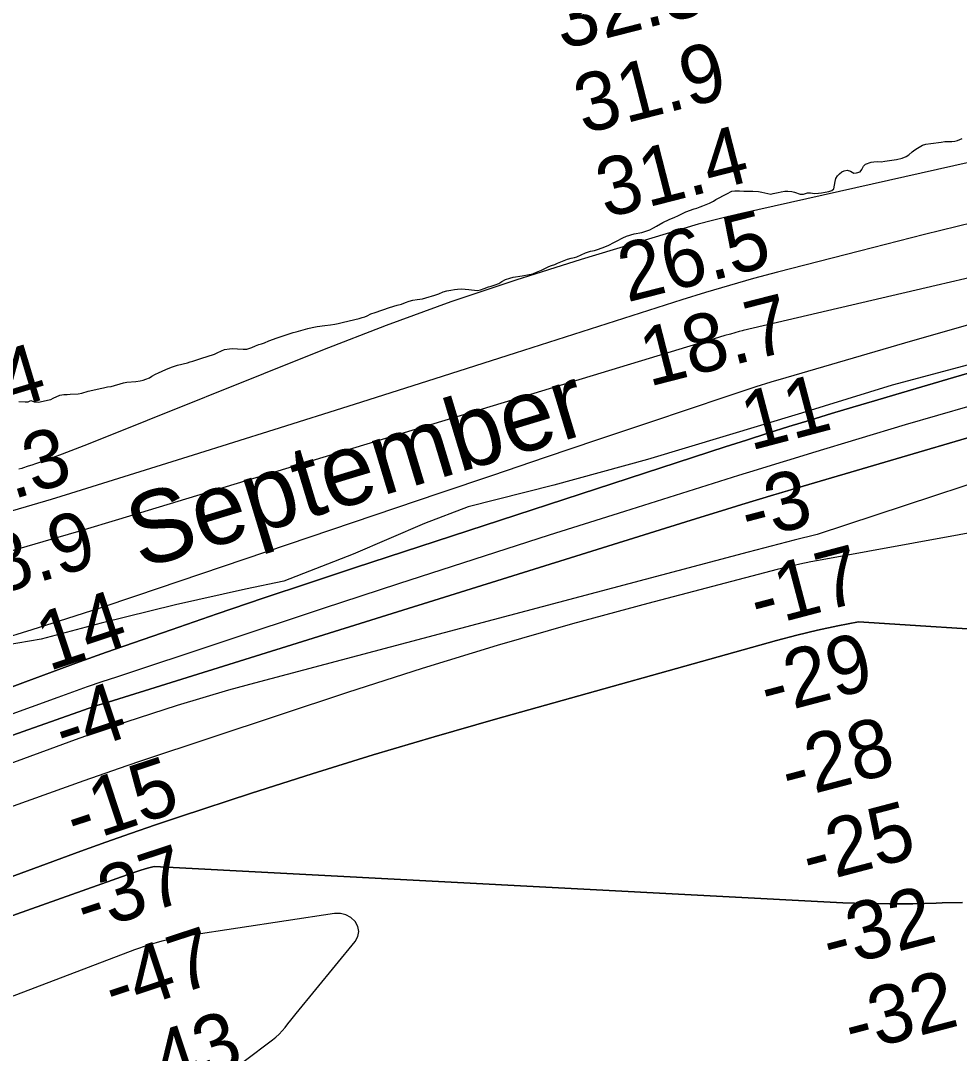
# Model space of a CAD drawing. Extents: x 3177185 to 3215018, y 812988 to 838321.
# Drawn here: x 3202637 to 3203717, y 827330 to 828517 of the extents above; entities that cross this region are included whole.
import ezdxf

# ---------------------------------------------------------------- set-up
doc = ezdxf.new("R2010")
doc.units = 0
for name, color, linetype in [('V-RIVR-EDGE', 7, 'Continuous'), ('V-RIVR-IDEN', 7, 'Continuous'), ('V-RIVR-RANG', 7, 'Continuous'), ('V-SITE-VEGE', 7, 'Continuous'), ('V-TOPO-DPTH', 7, 'Continuous'), ('V-TOPO-MAJR', 7, 'Continuous'), ('V-TOPO-MINR', 7, 'Continuous'), ('V-TOPO-WATR', 7, 'Continuous')]:
    doc.layers.add(name, color=color, linetype=linetype)

msp = doc.modelspace()

# ---------------------------------------------------------------- linework, layer by layer
at = {"layer": 'V-RIVR-EDGE'}
for points in [[(3204926, 828496.6), (3204826.9, 828470.7), (3204714.7, 828446.2), (3204574.1, 828401.8), (3204469.7, 828366.4), (3204362.3, 828335.8), (3204254, 828299.6), (3204183.5, 828269.8), (3204118.2, 828255.6), (3204056, 828236.2), (3203972.9, 828205.1), (3203915.9, 828185.7), (3203875, 828171.9), (3203855, 828169.7), (3203824.6, 828156.3), (3203733.2, 828123.1), (3203639.7, 828098.1), (3203535.3, 828066.2), (3203358.3, 828012.7), (3203250.4, 827983.5), (3203152.1, 827958.5), (3203101.6, 827939.1), (3203019.8, 827904), (3202940.2, 827872.9)], [(3202940.2, 827872.9), (3202895.8, 827863.9), (3202815.4, 827845.9), (3202730.1, 827824.8), (3202661, 827806.3), (3202607, 827797.3), (3202572.2, 827792.6), (3202541.4, 827780.5), (3202490.9, 827752.8), (3202446.5, 827729), (3202370.3, 827698.7), (3202322.9, 827680.6), (3202291.1, 827668.1), (3202201.5, 827642.2), (3202135.4, 827623.7), (3202078, 827600.4), (3202033.6, 827576.1), (3201953.1, 827545.5), (3201856, 827502.2), (3201779.5, 827464.2), (3201662.4, 827411), (3201575.3, 827368.2), (3201461.3, 827318.5)]]:
    msp.add_lwpolyline(points, dxfattribs=at)
at = {"layer": 'V-SITE-VEGE'}
for points in [[(3203674.4, 828374.3), (3203678.2, 828375.2), (3203683.9, 828376.1), (3203696, 828377.8), (3203700.3, 828378.2), (3203708, 828378.5), (3203711.5, 828378.8), (3203714.6, 828379.7), (3203720, 828381.7)], [(3203214.2, 828223.9), (3203222.3, 828225.4), (3203226.5, 828226.3), (3203230.6, 828228), (3203236.2, 828230.5), (3203239.5, 828232.1), (3203244.8, 828234.7), (3203247.7, 828235.8), (3203251.7, 828236.8), (3203254.6, 828238.4), (3203266.4, 828243), (3203270.4, 828244.3), (3203274.1, 828245.2), (3203277.1, 828245.8), (3203286.8, 828250.4), (3203292.5, 828252.3), (3203297.1, 828253.2), (3203301.9, 828254.6), (3203309.1, 828257.4), (3203313.7, 828259.4), (3203319.5, 828262.3), (3203322.6, 828264), (3203329.9, 828267.7), (3203333.9, 828269.4), (3203342.8, 828272.1), (3203351.7, 828273.8), (3203360.8, 828276.9), (3203365.1, 828279.3), (3203368.5, 828281), (3203375.7, 828285.3), (3203383, 828288.7), (3203389.5, 828291.4), (3203393, 828293), (3203396.2, 828294.4), (3203402.4, 828297.5), (3203411.9, 828301.1), (3203415.1, 828301.8), (3203418.9, 828303.2), (3203421.9, 828304.3), (3203429.5, 828307.6), (3203434, 828309.7), (3203436.6, 828311.6), (3203440.6, 828313.6), (3203445.5, 828316.3), (3203449.3, 828318.2), (3203455.1, 828321.3), (3203458.5, 828321.8), (3203463.9, 828321.6), (3203469, 828321.3), (3203473.7, 828321.2), (3203479.3, 828321.2), (3203486, 828320.9), (3203489.6, 828320.3), (3203496.5, 828318.5), (3203499.9, 828318), (3203502.9, 828318.5), (3203508.5, 828319.6), (3203512, 828320.5), (3203516.1, 828321.3), (3203519.5, 828321.3), (3203524.3, 828321), (3203527.3, 828320.2), (3203533.6, 828317.9), (3203537.6, 828317.8), (3203542.1, 828319.2), (3203545.5, 828319.3), (3203550.4, 828318.7), (3203554.8, 828319), (3203558.2, 828319.5), (3203562.5, 828320.3), (3203566.7, 828320.9), (3203570.3, 828322), (3203572.6, 828324), (3203573.1, 828328), (3203573.9, 828332.4), (3203574.6, 828335.8), (3203576.6, 828338.9), (3203579.1, 828341.2), (3203581.7, 828343.4), (3203584.4, 828344.6), (3203587.8, 828345.5), (3203591.8, 828344.1), (3203595.6, 828341.9), (3203598.7, 828342.2), (3203602.7, 828343.6), (3203604.5, 828346.2), (3203606.7, 828350.2), (3203609, 828352.3), (3203615.3, 828354.6), (3203618.3, 828355.1), (3203622.3, 828355.3), (3203627, 828355.1), (3203631.2, 828355.6), (3203644.5, 828357.6), (3203650.9, 828359.2), (3203655.7, 828361.3), (3203658.9, 828363.2), (3203662.6, 828366.4), (3203665.8, 828368.9), (3203668.7, 828370.9), (3203674.4, 828374.3)], [(3202657.9, 828078.9), (3202663.4, 828079.9), (3202668.3, 828081.1), (3202672.2, 828081.9), (3202674.9, 828083.4), (3202682.6, 828086.8), (3202686.9, 828087.6), (3202690.9, 828087.5), (3202694.3, 828087.8), (3202703.6, 828088.3), (3202707.6, 828088.9), (3202715, 828091.2), (3202720.4, 828092.6), (3202728.8, 828094.3), (3202732.5, 828095.4), (3202737.3, 828096.3), (3202741.3, 828096.8), (3202755.5, 828101.1), (3202759.5, 828101.6), (3202770, 828102.5), (3202774.7, 828103.1), (3202778.1, 828104.1), (3202781.3, 828105.2), (3202785.5, 828106.9), (3202788.4, 828108.7), (3202792.4, 828110.9), (3202795.9, 828112.4), (3202804.2, 828116.3), (3202810.8, 828118.9), (3202817.9, 828121.1), (3202829.1, 828124), (3202832.4, 828125.1), (3202835.3, 828125.9), (3202838.9, 828126.9), (3202844.6, 828129.1), (3202860.5, 828134), (3202863.3, 828135.3), (3202868.3, 828137.7), (3202872, 828139.1), (3202877.7, 828140.2), (3202881.5, 828140.4), (3202886.8, 828140.1), (3202893.2, 828139.5), (3202897.5, 828139.7), (3202903.1, 828141.5), (3202907.5, 828143.5), (3202911.2, 828144.9), (3202914.3, 828145.7), (3202917.9, 828147.1), (3202922.7, 828149.4), (3202932.4, 828152.6), (3202942.6, 828156.3), (3202950.8, 828158.8), (3202954.2, 828159.6), (3202962.4, 828161.7), (3202967.7, 828163.5), (3202972.6, 828164.7), (3202978.4, 828165.8), (3202987.3, 828166.9), (3202993.6, 828167.8), (3202998.8, 828168.4), (3203002.7, 828169.2), (3203008.7, 828170.8), (3203026.5, 828174.8), (3203030.2, 828176), (3203033.1, 828176.8), (3203036, 828178), (3203040.1, 828180.2), (3203045.2, 828182), (3203061.6, 828187.6), (3203070.2, 828190.2), (3203075.3, 828191.5), (3203080, 828193.3), (3203084.2, 828194.7), (3203088.5, 828196), (3203093.5, 828196.6), (3203099.4, 828197.5), (3203103.4, 828198.8), (3203113.7, 828201.7), (3203118.4, 828203.2), (3203123.2, 828205.4), (3203127.6, 828206.8), (3203132.2, 828207.6), (3203136.1, 828208.3), (3203139.6, 828208.8), (3203143.9, 828209.1), (3203148.5, 828208.5), (3203152.7, 828208.2), (3203155.9, 828207.8), (3203162.6, 828207.2), (3203166.2, 828207.9), (3203170.5, 828209.5), (3203175.2, 828211.3), (3203178.3, 828212.1), (3203183.1, 828213.5), (3203187.4, 828215.1), (3203190.9, 828217.5), (3203195, 828219.7), (3203199.9, 828221.2), (3203203.9, 828222.3), (3203214.2, 828223.9)], [(3202635.3, 828079.4), (3202642.5, 828079.1), (3202645.9, 828079.2), (3202649.1, 828080.5), (3202653, 828079.1), (3202657.9, 828078.9)]]:
    msp.add_lwpolyline(points, dxfattribs=at)
at = {"layer": 'V-TOPO-DPTH'}
for points in [[(3203789, 828235.7), (3203690.1, 828212.7), (3203468.2, 828161.1), (3203467.1, 828160.8), (3203463.7, 828159.9), (3203453.5, 828157.1), (3203447.2, 828155.3), (3203441, 828153.5), (3203434.7, 828151.7), (3203428.5, 828149.8), (3202749.9, 827944), (3202706.5, 827931), (3202663.1, 827918.2), (3202619.6, 827905.6)], [(3201944, 827495.7), (3202643.1, 827757.4), (3202674, 827768.8), (3202705, 827780.1), (3202736.1, 827791.2), (3202767.2, 827802.2), (3202810.5, 827817.2), (3202863.4, 827835.4), (3202916.4, 827853.4), (3202969.4, 827871.1), (3203022.5, 827888.6), (3203447.5, 828027.3), (3203471.9, 828035.2), (3203496.4, 828043), (3203520.9, 828050.7), (3203545.4, 828058.2), (3203569.9, 828065.7), (3203594.5, 828073.1), (3203619.1, 828080.4), (3203643.7, 828087.7), (3203710, 828107.2), (3203767.8, 828124.1)], [(3201944, 827495.7), (3202643.1, 827757.4), (3202674, 827768.8), (3202705, 827780.1), (3202736.1, 827791.2), (3202767.2, 827802.2), (3202810.5, 827817.2), (3202863.4, 827835.4), (3202916.4, 827853.4), (3202969.4, 827871.1), (3203022.5, 827888.6), (3203447.5, 828027.3), (3203471.9, 828035.2), (3203496.4, 828043), (3203520.9, 828050.7), (3203545.4, 828058.2), (3203569.9, 828065.7), (3203594.5, 828073.1), (3203619.1, 828080.4), (3203643.7, 828087.7), (3203710, 828107.2), (3203767.8, 828124.1)], [(3201640.8, 827310.6), (3202385.5, 827606), (3202440.9, 827627.6), (3202496.5, 827648.8), (3202552.3, 827669.2), (3202608.4, 827689.2), (3202709.7, 827724.7), (3202715.2, 827726.6), (3202720.7, 827728.5), (3202726.3, 827730.3), (3202731.8, 827732), (3203372.6, 827932.1), (3203396.1, 827939.4), (3203419.7, 827946.7), (3203443.2, 827953.9), (3203466.8, 827961), (3203503.4, 827972.1), (3203508.7, 827973.7), (3203513.9, 827975.2), (3203519.1, 827976.8), (3203524.3, 827978.3), (3203858, 828076.4)], [(3203858, 828076.4), (3203524.3, 827978.3), (3203519.1, 827976.8), (3203513.9, 827975.2), (3203508.7, 827973.7), (3203503.4, 827972.1), (3203466.8, 827961), (3203443.2, 827953.9), (3203419.7, 827946.7), (3203396.1, 827939.4), (3203372.6, 827932.1), (3202731.8, 827732), (3202726.3, 827730.3), (3202720.7, 827728.5), (3202715.2, 827726.6), (3202709.7, 827724.7), (3202608.4, 827689.2), (3202552.3, 827669.2), (3202496.5, 827648.8), (3202440.9, 827627.6), (3202385.5, 827606), (3201640.8, 827310.6)], [(3203930.7, 827965.4), (3203559.2, 827897.7), (3203546.2, 827895.2), (3203533.2, 827892.5), (3203520.4, 827889.5), (3203507.5, 827886.3), (3203358.7, 827847.5), (3203271.8, 827823.9), (3203185.2, 827799.1), (3203099, 827772.7), (3203013.3, 827745.1), (3202776.2, 827666.3), (3202759.6, 827660.7), (3202743, 827655), (3202726.5, 827649.2), (3202710, 827643.4), (3202419.9, 827539.5), (3202291.3, 827492.9), (3202162.8, 827445.7), (3202034.7, 827397.7), (3201906.8, 827349.1), (3201703.6, 827271.1)], [(3203930.7, 827965.4), (3203559.2, 827897.7), (3203546.2, 827895.2), (3203533.2, 827892.5), (3203520.4, 827889.5), (3203507.5, 827886.3), (3203358.7, 827847.5), (3203271.8, 827823.9), (3203185.2, 827799.1), (3203099, 827772.7), (3203013.3, 827745.1), (3202776.2, 827666.3), (3202759.6, 827660.7), (3202743, 827655), (3202726.5, 827649.2), (3202710, 827643.4), (3202419.9, 827539.5), (3202291.3, 827492.9), (3202162.8, 827445.7), (3202034.7, 827397.7), (3201906.8, 827349.1), (3201703.6, 827271.1)], [(3202028.5, 827312.8), (3202706.7, 827562.7), (3202735.2, 827573), (3202763.8, 827583.1), (3202792.5, 827592.9), (3202821.2, 827602.5), (3202902.9, 827629.2), (3202972.6, 827651.5), (3203042.6, 827673.2), (3203112.8, 827694), (3203183.3, 827714.2), (3203506.7, 827804.6), (3203530.1, 827810.8), (3203553.6, 827816.5), (3203577.2, 827821.6), (3203601, 827826.2), (3204362.9, 827777.3)], [(3204362.9, 827777.3), (3203601, 827826.2), (3203577.2, 827821.6), (3203553.6, 827816.5), (3203530.1, 827810.8), (3203506.7, 827804.6), (3203183.3, 827714.2), (3203112.8, 827694), (3203042.6, 827673.2), (3202972.6, 827651.5), (3202902.9, 827629.2), (3202821.2, 827602.5), (3202792.5, 827592.9), (3202763.8, 827583.1), (3202735.2, 827573), (3202706.7, 827562.7), (3202028.5, 827312.8)], [(3202242.9, 827320.7), (3202303.1, 827349.8), (3202353.4, 827374.1), (3202422.1, 827405.8), (3202491.4, 827436.1), (3202561.7, 827464), (3202632.6, 827490.4), (3202760, 827535.5), (3202767.7, 827538.1), (3202775.5, 827540.6), (3202783.3, 827542.9), (3202791.1, 827545.1), (3203582.8, 827503.3), (3203609.7, 827502.4), (3203636.6, 827501.9), (3203663.5, 827502.1), (3203690.3, 827502.8), (3203696.9, 827503.1), (3203720.5, 827503.8)], [(3203720.5, 827503.8), (3203696.9, 827503.1), (3203690.3, 827502.8), (3203663.5, 827502.1), (3203636.6, 827501.9), (3203609.7, 827502.4), (3203582.8, 827503.3), (3202791.1, 827545.1), (3202783.3, 827542.9), (3202775.5, 827540.6), (3202767.7, 827538.1), (3202760, 827535.5), (3202632.6, 827490.4), (3202561.7, 827464), (3202491.4, 827436.1), (3202422.1, 827405.8), (3202353.4, 827374.1), (3202303.1, 827349.8), (3202242.9, 827320.7)]]:
    msp.add_lwpolyline(points, dxfattribs=at)
at = {"layer": 'V-TOPO-MAJR'}
msp.add_lwpolyline([(3202894.5, 827321.4), (3202927.1, 827345.8), (3202931, 827349), (3202934.8, 827352.4), (3202938.3, 827356.2), (3202941.6, 827360.1), (3202944.7, 827364.2), (3202947.9, 827368.2), (3202951.1, 827372.2), (3202954.4, 827376.2), (3203022.1, 827458.8), (3203025, 827464.6), (3203026.3, 827470.3), (3203025.1, 827476), (3203022.2, 827481.8), (3203017.1, 827486.4), (3203011.5, 827489.6), (3203005.2, 827491), (3202998.4, 827491.1), (3202831.7, 827465.8), (3202815.6, 827462.8), (3202799.7, 827459.2), (3202784, 827454.6), (3202768.5, 827449.2), (3202600, 827385.4)], dxfattribs=at)
at = {"layer": 'V-TOPO-MINR'}
for points in [[(3203936, 828401), (3203466.4, 828295.8), (3203449.7, 828291.9), (3203433.1, 828287.7), (3203416.6, 828283.2), (3203400.1, 828278.5), (3203281.9, 828242.9), (3203206.7, 828219.1), (3203132, 828194), (3203057.9, 828167), (3202984.4, 828138.6), (3202715.1, 828030.6), (3202705.1, 828026.6), (3202695, 828022.7), (3202685, 828018.9), (3202674.9, 828015.1), (3202663.1, 828010.8), (3202658.9, 828009.3), (3202654.6, 828007.8), (3202650.4, 828006.4), (3202646.1, 828005), (3202639.6, 828003), (3202638.6, 828002.6), (3202635.4, 828001.7)], [(3203751.9, 828290), (3203676.9, 828271.5), (3203601.9, 828252.5), (3203507.7, 828228.2), (3203480, 828220.8), (3203452.4, 828213), (3203425, 828204.8), (3203397.6, 828196.3), (3203206.1, 828135), (3203113.6, 828105.4), (3203021, 828076.1), (3202928.4, 828046.9), (3202835.8, 828017.9), (3202694.7, 827973.8), (3202672.5, 827967), (3202650.3, 827960.3), (3202628, 827953.8)], [(3203789, 828235.7), (3203690.1, 828212.7), (3203468.2, 828161.1), (3203467.1, 828160.8), (3203463.7, 828159.9), (3203453.5, 828157.1), (3203447.2, 828155.3), (3203441, 828153.5), (3203434.7, 828151.7), (3203428.5, 828149.8), (3202749.9, 827944), (3202706.5, 827931), (3202663.1, 827918.2), (3202619.6, 827905.6)], [(3203753.2, 828175.1), (3203662.9, 828149.2), (3203517.3, 828106.7), (3203499.9, 828101.6), (3203482.6, 828096.2), (3203465.4, 828090.7), (3203448.2, 828085), (3203361.5, 828055.8), (3203300.9, 828035.4), (3203240.4, 828015), (3203179.9, 827994.5), (3203119.4, 827974.1), (3202769.3, 827855.6), (3202729.7, 827842.4), (3202690, 827829.5), (3202650.2, 827816.9), (3202610.3, 827804.6)], [(3204158.2, 828126), (3203553.4, 827926.8), (3203526.9, 827920.2), (3203500.4, 827913.4), (3203474, 827906.4), (3202906.4, 827755.8), (3202876.6, 827747.6), (3202846.8, 827739), (3202817.2, 827730), (3202787.8, 827720.6), (3202758.4, 827710.8), (3202729.1, 827700.8), (3202700, 827690.5), (3202670.9, 827679.9), (3202153.7, 827490.2), (3202066.4, 827458), (3201979.2, 827425.6), (3201892.1, 827392.7), (3201805.2, 827359.7), (3201633.8, 827294.1)], [(3203858, 828076.4), (3203524.3, 827978.3), (3203519.1, 827976.8), (3203513.9, 827975.2), (3203508.7, 827973.7), (3203503.4, 827972.1), (3203466.8, 827961), (3203443.2, 827953.9), (3203419.7, 827946.7), (3203396.1, 827939.4), (3203372.6, 827932.1), (3202731.8, 827732), (3202726.3, 827730.3), (3202720.7, 827728.5), (3202715.2, 827726.6), (3202709.7, 827724.7), (3202608.4, 827689.2), (3202552.3, 827669.2), (3202496.5, 827648.8), (3202440.9, 827627.6), (3202385.5, 827606), (3201640.8, 827310.6)], [(3203729, 828074.3), (3203654.4, 828052.5), (3203548.1, 828020.6), (3203526.8, 828014.1), (3203505.5, 828007.6), (3203484.3, 828001), (3203463, 827994.4), (3203331.8, 827953.1), (3203245.1, 827925.7), (3203158.4, 827897.9), (3203071.9, 827869.8), (3202985.4, 827841.4), (3202747.7, 827762.8), (3202730.7, 827757.2), (3202713.8, 827751.4), (3202696.9, 827745.4), (3202680, 827739.4), (3202434.6, 827650.3)], [(3203930.7, 827965.4), (3203559.2, 827897.7), (3203546.2, 827895.2), (3203533.2, 827892.5), (3203520.4, 827889.5), (3203507.5, 827886.3), (3203358.7, 827847.5), (3203271.8, 827823.9), (3203185.2, 827799.1), (3203099, 827772.7), (3203013.3, 827745.1), (3202776.2, 827666.3), (3202759.6, 827660.7), (3202743, 827655), (3202726.5, 827649.2), (3202710, 827643.4), (3202419.9, 827539.5), (3202291.3, 827492.9), (3202162.8, 827445.7), (3202034.7, 827397.7), (3201906.8, 827349.1), (3201703.6, 827271.1)], [(3204362.9, 827777.3), (3203601, 827826.2), (3203577.2, 827821.6), (3203553.6, 827816.5), (3203530.1, 827810.8), (3203506.7, 827804.6), (3203183.3, 827714.2), (3203112.8, 827694), (3203042.6, 827673.2), (3202972.6, 827651.5), (3202902.9, 827629.2), (3202821.2, 827602.5), (3202792.5, 827592.9), (3202763.8, 827583.1), (3202735.2, 827573), (3202706.7, 827562.7), (3202028.5, 827312.8)], [(3203720.5, 827503.8), (3203696.9, 827503.1), (3203690.3, 827502.8), (3203663.5, 827502.1), (3203636.6, 827501.9), (3203609.7, 827502.4), (3203582.8, 827503.3), (3202791.1, 827545.1), (3202783.3, 827542.9), (3202775.5, 827540.6), (3202767.7, 827538.1), (3202760, 827535.5), (3202632.6, 827490.4), (3202561.7, 827464), (3202491.4, 827436.1), (3202422.1, 827405.8), (3202353.4, 827374.1), (3202303.1, 827349.8), (3202242.9, 827320.7)]]:
    msp.add_lwpolyline(points, dxfattribs=at)
at = {"layer": 'V-TOPO-WATR'}
msp.add_lwpolyline([(3203767.8, 828124.1), (3203710, 828107.2), (3203643.7, 828087.7), (3203619.1, 828080.4), (3203594.5, 828073.1), (3203569.9, 828065.7), (3203545.4, 828058.2), (3203520.9, 828050.7), (3203496.4, 828043), (3203471.9, 828035.2), (3203447.5, 828027.3), (3203022.5, 827888.6), (3202969.4, 827871.1), (3202916.4, 827853.4), (3202863.4, 827835.4), (3202810.5, 827817.2), (3202767.2, 827802.2), (3202736.1, 827791.2), (3202705, 827780.1), (3202674, 827768.8), (3202643.1, 827757.4), (3201944, 827495.7)], dxfattribs=at)

# ---------------------------------------------------------------- texts
at = {"layer": 'V-RIVR-IDEN'}
msp.add_text(' September', height=83, rotation=16.8615, dxfattribs=at).set_placement((3202745.7, 827877.8))
at = {"layer": 'V-RIVR-RANG'}
for s, rotation, p in [('32.3', 14.3483, (3203259.7, 828483.7)), ('31.9', 14.3483, (3203284.5, 828386.8)), ('31.4', 14.3483, (3203309.8, 828290.1)), ('26.5', 14.3483, (3203334.8, 828193.3)), ('18.7', 14.3483, (3203359.9, 828096.4)), ('32.4', 16.7583, (3202503.8, 828033.8)), ('11', 14.7475, (3203476.6, 828022.9)), ('29.3', 16.7583, (3202532.9, 827938.1)), ('-3', 14.7475, (3203474.4, 827918.9)), ('18.9', 16.7583, (3202561.7, 827842.4)), ('-17', 14.7475, (3203485.1, 827818.3)), ('14', 18.3586, (3202669.5, 827769.3)), ('-29', 14.7475, (3203496.6, 827718)), ('-4', 18.3586, (3202688.1, 827670.1)), ('-28', 14.7475, (3203520.9, 827621)), ('-15', 18.3586, (3202700.8, 827569)), ('-25', 14.7475, (3203544.9, 827523.9)), ('-37', 18.3586, (3202712.4, 827467.5)), ('-32', 14.7475, (3203568.4, 827426.6)), ('-47', 18.3586, (3202745, 827373)), ('-32', 14.7475, (3203593.4, 827329.8)), ('-43', 18.3586, (3202773.5, 827277.2))]:
    msp.add_text(s, height=67, rotation=rotation, dxfattribs=at).set_placement(p)

doc.saveas('drawing.dxf')
